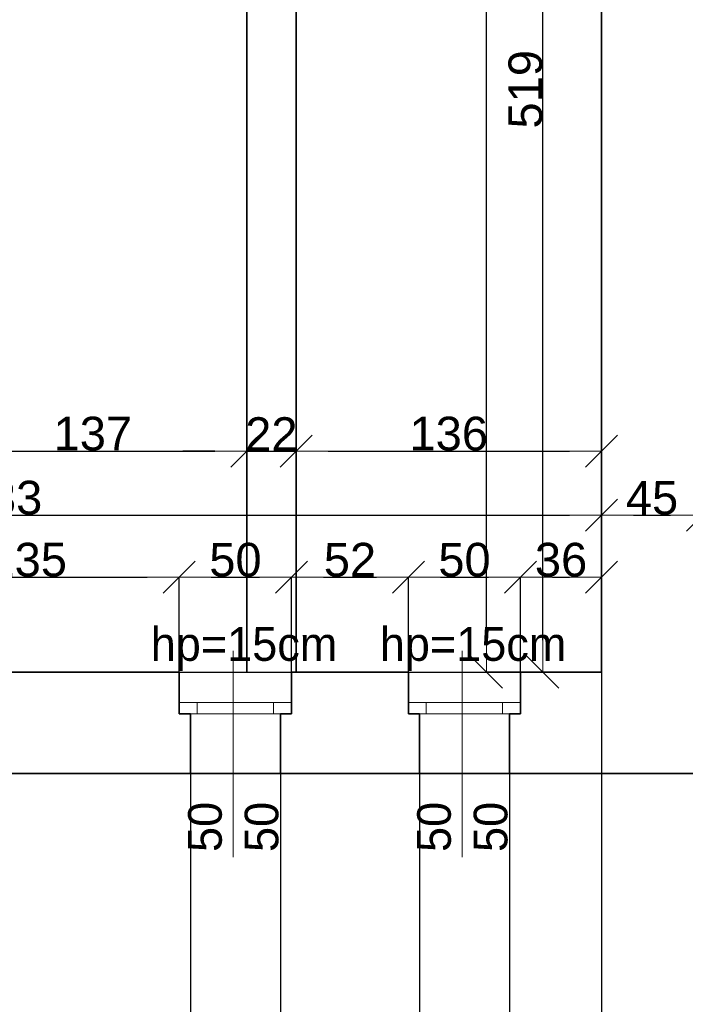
# Model space of a CAD drawing. Header units: metres. Extents: x 7506757 to 756746378, y 5735207 to 582114514.
# Tile 266 of 278: x 7692275 to 7695240, y 5925819 to 5930202. Entities that reach past the tile are written whole.
import ezdxf

# ---------------------------------------------------------------- set-up
doc = ezdxf.new("R2010")
doc.units = ezdxf.units.M
doc.header["$MEASUREMENT"] = 0
doc.header["$PDMODE"] = 2
doc.layers.get('0').update_dxf_attribs({"color": 250, "linetype": 'CONTINUOUS', "lineweight": 100, "plot": 0})
doc.layers.get('Defpoints').update_dxf_attribs({"linetype": 'CONTINUOUS'})
for name, color, linetype, lineweight in [('M_OCIANA1', 7, 'CONTINUOUS', 13), ('M_OCIANA6', 5, 'CONTINUOUS', 35), ('M_OPISY141', 7, 'CONTINUOUS', 0), ('m_umeblowanie1', 7, 'CONTINUOUS', 13), ('opis1', 7, 'CONTINUOUS', 13)]:
    doc.layers.add(name, color=color, linetype=linetype, lineweight=lineweight)
doc.layers.add('PWYMIAR', color=7, linetype='CONTINUOUS')
doc.styles.add('GENERATED_STYLE_1', font='arial.ttf')
doc.styles.add('GENERATED_STYLE_2', font='txt')
doc.dimstyles.new('GENERATED_STYLE__1', dxfattribs={"dimtxt": 150, "dimasz": 142.5, "dimexe": 0.18, "dimexo": 0, "dimgap": 0.09, "dimtad": 1, "dimdec": 0, "dimlfac": 0.1, "dimzin": 0, "dimdsep": 46, "dimtxsty": 'GENERATED_STYLE_1', "dimblk": 'ARROWHEAD_6', "dimblk1": 'ARROWHEAD_6', "dimblk2": 'ARROWHEAD_6', "dimcen": 0.09, "dimclrd": 251, "dimclre": 251, "dimclrt": 7, "dimazin": 0, "dimtfac": 1, "dimtdec": 4, "dimtmove": 0, "dimatfit": 3, "dimfxl": 0, "dimtolj": 1, "dimtzin": 0, "dimarcsym": 0})
doc.dimstyles.new('GENERATED_STYLE__2', dxfattribs={"dimtxt": 150, "dimasz": 142.5, "dimexe": 0.18, "dimexo": 0, "dimgap": 0.09, "dimtad": 1, "dimtih": 1, "dimtoh": 1, "dimdec": 0, "dimlfac": 0.1, "dimzin": 0, "dimdsep": 46, "dimtxsty": 'GENERATED_STYLE_1', "dimblk": 'ARROWHEAD_6', "dimblk1": 'ARROWHEAD_6', "dimblk2": 'ARROWHEAD_6', "dimcen": 0.09, "dimclrd": 251, "dimclre": 251, "dimclrt": 7, "dimazin": 0, "dimtfac": 1, "dimtdec": 4, "dimtmove": 0, "dimatfit": 3, "dimfxl": 0, "dimtolj": 1, "dimtzin": 0, "dimarcsym": 0})
doc.dimstyles.new('GENERATED_STYLE__4', dxfattribs={"dimtxt": 150, "dimasz": 142.5, "dimexe": 0.18, "dimexo": 0, "dimgap": 0.09, "dimtad": 1, "dimtih": 1, "dimtoh": 1, "dimdec": 0, "dimlfac": 0.1, "dimzin": 0, "dimdsep": 46, "dimtxsty": 'GENERATED_STYLE_1', "dimblk": 'ARROWHEAD_6', "dimblk1": 'ARROWHEAD_6', "dimblk2": 'ARROWHEAD_6', "dimcen": 0.09, "dimclrd": 251, "dimclre": 251, "dimclrt": 7, "dimazin": 0, "dimtfac": 1, "dimtdec": 4, "dimtmove": 2, "dimatfit": 3, "dimfxl": 0, "dimtolj": 1, "dimtzin": 0, "dimarcsym": 0})

# ---------------------------------------------------------------- blocks, each defined once
blk = doc.blocks.new('ARROWHEAD_6')
at = {"color": 0, "linetype": 'Continuous', "lineweight": 0}
for p, q in [((-0.5, -0.5), (0.5, 0.5)), ((0, 0), (-1, 0))]:
    blk.add_line(p, q, dxfattribs=at)
blk = doc.blocks.new('*D6893')
at = {"layer": 'Defpoints', "color": 0, "linetype": 'Continuous', "transparency": 16777216}
for p in [(7692986.1, 5927720.1), (7691636.1, 5927296.8), (7692986.1, 5927296.8)]:
    blk.add_point(p, dxfattribs=at)
at = {"layer": 'PWYMIAR', "color": 251, "linetype": 'Continuous', "lineweight": -2, "transparency": 16777216}
for p, q in [((7691636.1, 5927296.8), (7691636.1, 5927720.3)), ((7691778.6, 5927720.1), (7692843.6, 5927720.1)), ((7692986.1, 5927296.8), (7692986.1, 5927720.3))]:
    blk.add_line(p, q, dxfattribs=at)
at = {"layer": 'PWYMIAR', "color": 251, "linetype": 'Continuous', "lineweight": -2, "transparency": 16777216, "xscale": 142.5, "yscale": 142.5, "zscale": 142.5, "rotation": 180}
blk.add_blockref('ARROWHEAD_6', (7691636.1, 5927720.1), dxfattribs=at)
at = {"layer": 'PWYMIAR', "color": 251, "linetype": 'Continuous', "lineweight": -2, "transparency": 16777216, "xscale": 142.5, "yscale": 142.5, "zscale": 142.5}
blk.add_blockref('ARROWHEAD_6', (7692986.1, 5927720.1), dxfattribs=at)
at = {"layer": 'PWYMIAR', "color": 7, "linetype": 'Continuous', "lineweight": 13, "transparency": 16777216, "insert": (7692311.1, 5927796.9), "char_height": 150, "attachment_point": 5, "style": 'GENERATED_STYLE_1'}
blk.add_mtext('\\A1;135', dxfattribs=at)
blk = doc.blocks.new('*D6894')
at = {"layer": 'Defpoints', "color": 0, "linetype": 'Continuous', "transparency": 16777216}
for p in [(7693486.1, 5927720.1), (7692986.1, 5927296.8), (7693486.1, 5927296.8)]:
    blk.add_point(p, dxfattribs=at)
at = {"layer": 'PWYMIAR', "color": 251, "linetype": 'Continuous', "lineweight": -2, "transparency": 16777216}
for p, q in [((7692986.1, 5927296.8), (7692986.1, 5927720.3)), ((7693128.6, 5927720.1), (7693343.6, 5927720.1)), ((7693486.1, 5927296.8), (7693486.1, 5927720.3))]:
    blk.add_line(p, q, dxfattribs=at)
at = {"layer": 'PWYMIAR', "color": 251, "linetype": 'Continuous', "lineweight": -2, "transparency": 16777216, "xscale": 142.5, "yscale": 142.5, "zscale": 142.5, "rotation": 180}
blk.add_blockref('ARROWHEAD_6', (7692986.1, 5927720.1), dxfattribs=at)
at = {"layer": 'PWYMIAR', "color": 251, "linetype": 'Continuous', "lineweight": -2, "transparency": 16777216, "xscale": 142.5, "yscale": 142.5, "zscale": 142.5}
blk.add_blockref('ARROWHEAD_6', (7693486.1, 5927720.1), dxfattribs=at)
at = {"layer": 'PWYMIAR', "color": 7, "linetype": 'Continuous', "lineweight": 13, "transparency": 16777216, "insert": (7693236.1, 5927796.8), "char_height": 150, "attachment_point": 5, "style": 'GENERATED_STYLE_1'}
blk.add_mtext('\\A1;50', dxfattribs=at)
blk = doc.blocks.new('*D6895')
at = {"layer": 'Defpoints', "color": 0, "linetype": 'Continuous', "transparency": 16777216}
for p in [(7694006.1, 5927720.1), (7693486.1, 5927296.8), (7694006.1, 5927296.8)]:
    blk.add_point(p, dxfattribs=at)
at = {"layer": 'PWYMIAR', "color": 251, "linetype": 'Continuous', "lineweight": -2, "transparency": 16777216}
for p, q in [((7693486.1, 5927296.8), (7693486.1, 5927720.3)), ((7693628.6, 5927720.1), (7693863.6, 5927720.1)), ((7694006.1, 5927296.8), (7694006.1, 5927720.3))]:
    blk.add_line(p, q, dxfattribs=at)
at = {"layer": 'PWYMIAR', "color": 251, "linetype": 'Continuous', "lineweight": -2, "transparency": 16777216, "xscale": 142.5, "yscale": 142.5, "zscale": 142.5, "rotation": 180}
blk.add_blockref('ARROWHEAD_6', (7693486.1, 5927720.1), dxfattribs=at)
at = {"layer": 'PWYMIAR', "color": 251, "linetype": 'Continuous', "lineweight": -2, "transparency": 16777216, "xscale": 142.5, "yscale": 142.5, "zscale": 142.5}
blk.add_blockref('ARROWHEAD_6', (7694006.1, 5927720.1), dxfattribs=at)
at = {"layer": 'PWYMIAR', "color": 7, "linetype": 'Continuous', "lineweight": 13, "transparency": 16777216, "insert": (7693746.1, 5927796.8), "char_height": 150, "attachment_point": 5, "style": 'GENERATED_STYLE_1'}
blk.add_mtext('\\A1;52', dxfattribs=at)
blk = doc.blocks.new('*D6896')
at = {"layer": 'Defpoints', "color": 0, "linetype": 'Continuous', "transparency": 16777216}
for p in [(7694506.1, 5927720.1), (7694006.1, 5927296.8), (7694506.1, 5927296.8)]:
    blk.add_point(p, dxfattribs=at)
at = {"layer": 'PWYMIAR', "color": 251, "linetype": 'Continuous', "lineweight": -2, "transparency": 16777216}
for p, q in [((7694006.1, 5927296.8), (7694006.1, 5927720.3)), ((7694148.6, 5927720.1), (7694363.6, 5927720.1)), ((7694506.1, 5927296.8), (7694506.1, 5927720.3))]:
    blk.add_line(p, q, dxfattribs=at)
at = {"layer": 'PWYMIAR', "color": 251, "linetype": 'Continuous', "lineweight": -2, "transparency": 16777216, "xscale": 142.5, "yscale": 142.5, "zscale": 142.5, "rotation": 180}
blk.add_blockref('ARROWHEAD_6', (7694006.1, 5927720.1), dxfattribs=at)
at = {"layer": 'PWYMIAR', "color": 251, "linetype": 'Continuous', "lineweight": -2, "transparency": 16777216, "xscale": 142.5, "yscale": 142.5, "zscale": 142.5}
blk.add_blockref('ARROWHEAD_6', (7694506.1, 5927720.1), dxfattribs=at)
at = {"layer": 'PWYMIAR', "color": 7, "linetype": 'Continuous', "lineweight": 13, "transparency": 16777216, "insert": (7694256.1, 5927796.8), "char_height": 150, "attachment_point": 5, "style": 'GENERATED_STYLE_1'}
blk.add_mtext('\\A1;50', dxfattribs=at)
blk = doc.blocks.new('*D6897')
at = {"layer": 'Defpoints', "color": 0, "linetype": 'Continuous', "transparency": 16777216}
for p in [(7694866.1, 5927720.1), (7694506.1, 5927296.8), (7694866.1, 5927296.8)]:
    blk.add_point(p, dxfattribs=at)
at = {"layer": 'PWYMIAR', "color": 251, "linetype": 'Continuous', "lineweight": -2, "transparency": 16777216}
for p, q in [((7694506.1, 5927296.8), (7694506.1, 5927720.3)), ((7694648.6, 5927720.1), (7694723.6, 5927720.1)), ((7694866.1, 5927296.8), (7694866.1, 5927720.3))]:
    blk.add_line(p, q, dxfattribs=at)
at = {"layer": 'PWYMIAR', "color": 251, "linetype": 'Continuous', "lineweight": -2, "transparency": 16777216, "xscale": 142.5, "yscale": 142.5, "zscale": 142.5, "rotation": 180}
blk.add_blockref('ARROWHEAD_6', (7694506.1, 5927720.1), dxfattribs=at)
at = {"layer": 'PWYMIAR', "color": 251, "linetype": 'Continuous', "lineweight": -2, "transparency": 16777216, "xscale": 142.5, "yscale": 142.5, "zscale": 142.5}
blk.add_blockref('ARROWHEAD_6', (7694866.1, 5927720.1), dxfattribs=at)
at = {"layer": 'PWYMIAR', "color": 7, "linetype": 'Continuous', "lineweight": 13, "transparency": 16777216, "insert": (7694686.1, 5927796.9), "char_height": 150, "attachment_point": 5, "style": 'GENERATED_STYLE_1'}
blk.add_mtext('\\A1;36', dxfattribs=at)
blk = doc.blocks.new('*D6912')
at = {"layer": 'Defpoints', "color": 0, "linetype": 'Continuous', "transparency": 16777216}
for p in [(7694866.1, 5927996.4), (7689536.1, 5927296.8), (7694866.1, 5927296.8)]:
    blk.add_point(p, dxfattribs=at)
at = {"layer": 'PWYMIAR', "color": 251, "linetype": 'Continuous', "lineweight": -2, "transparency": 16777216}
for p, q in [((7689536.1, 5927296.8), (7689536.1, 5927996.6)), ((7689678.6, 5927996.4), (7694723.6, 5927996.4)), ((7694866.1, 5927296.8), (7694866.1, 5927996.6))]:
    blk.add_line(p, q, dxfattribs=at)
at = {"layer": 'PWYMIAR', "color": 251, "linetype": 'Continuous', "lineweight": -2, "transparency": 16777216, "xscale": 142.5, "yscale": 142.5, "zscale": 142.5, "rotation": 180}
blk.add_blockref('ARROWHEAD_6', (7689536.1, 5927996.4), dxfattribs=at)
at = {"layer": 'PWYMIAR', "color": 251, "linetype": 'Continuous', "lineweight": -2, "transparency": 16777216, "xscale": 142.5, "yscale": 142.5, "zscale": 142.5}
blk.add_blockref('ARROWHEAD_6', (7694866.1, 5927996.4), dxfattribs=at)
at = {"layer": 'PWYMIAR', "color": 7, "linetype": 'Continuous', "lineweight": 13, "transparency": 16777216, "insert": (7692201.1, 5928073.1), "char_height": 150, "attachment_point": 5, "style": 'GENERATED_STYLE_1'}
blk.add_mtext('\\A1;533', dxfattribs=at)
blk = doc.blocks.new('*D6913')
at = {"layer": 'Defpoints', "color": 0, "linetype": 'Continuous', "transparency": 16777216}
for p in [(7695316.1, 5927996.4), (7694866.1, 5927296.8), (7695316.1, 5927296.8)]:
    blk.add_point(p, dxfattribs=at)
at = {"layer": 'PWYMIAR', "color": 251, "linetype": 'Continuous', "lineweight": -2, "transparency": 16777216}
for p, q in [((7694866.1, 5927296.8), (7694866.1, 5927996.6)), ((7695008.6, 5927996.4), (7695173.6, 5927996.4)), ((7695316.1, 5927296.8), (7695316.1, 5927996.6))]:
    blk.add_line(p, q, dxfattribs=at)
at = {"layer": 'PWYMIAR', "color": 251, "linetype": 'Continuous', "lineweight": -2, "transparency": 16777216, "xscale": 142.5, "yscale": 142.5, "zscale": 142.5, "rotation": 180}
blk.add_blockref('ARROWHEAD_6', (7694866.1, 5927996.4), dxfattribs=at)
at = {"layer": 'PWYMIAR', "color": 251, "linetype": 'Continuous', "lineweight": -2, "transparency": 16777216, "xscale": 142.5, "yscale": 142.5, "zscale": 142.5}
blk.add_blockref('ARROWHEAD_6', (7695316.1, 5927996.4), dxfattribs=at)
at = {"layer": 'PWYMIAR', "color": 7, "linetype": 'Continuous', "lineweight": 13, "transparency": 16777216, "insert": (7695091.1, 5928072.7), "char_height": 150, "attachment_point": 5, "style": 'GENERATED_STYLE_1'}
blk.add_mtext('\\A1;45', dxfattribs=at)
blk = doc.blocks.new('*D6914')
at = {"layer": 'Defpoints', "color": 0, "linetype": 'Continuous', "transparency": 16777216}
for p in [(7694604.7, 5932486.8), (7694866.1, 5932486.8), (7689536.1, 5927296.8)]:
    blk.add_point(p, dxfattribs=at)
at = {"layer": 'PWYMIAR', "color": 251, "linetype": 'Continuous', "lineweight": -2, "transparency": 16777216}
for p, q in [((7694866.1, 5932486.8), (7694604.5, 5932486.8)), ((7694604.7, 5927439.3), (7694604.7, 5932344.3)), ((7689536.1, 5927296.8), (7694604.9, 5927296.8))]:
    blk.add_line(p, q, dxfattribs=at)
at = {"layer": 'PWYMIAR', "color": 251, "linetype": 'Continuous', "lineweight": -2, "transparency": 16777216, "xscale": 142.5, "yscale": 142.5, "zscale": 142.5}
for p, rotation in [((7694604.7, 5932486.8), 90), ((7694604.7, 5927296.8), 270)]:
    blk.add_blockref('ARROWHEAD_6', p, dxfattribs=dict(at, rotation=rotation))
at = {"layer": 'PWYMIAR', "color": 7, "linetype": 'Continuous', "lineweight": 13, "transparency": 16777216, "insert": (7694528, 5929891.8), "char_height": 150, "attachment_point": 5, "rotation": 90, "style": 'GENERATED_STYLE_1'}
blk.add_mtext('\\A1;519', dxfattribs=at)
blk = doc.blocks.new('*D6920')
at = {"layer": 'Defpoints', "color": 0, "linetype": 'Continuous', "transparency": 16777216}
for p in [(7694353.6, 5934286.8), (7694866.1, 5934286.8), (7694866.1, 5927296.8)]:
    blk.add_point(p, dxfattribs=at)
at = {"layer": 'PWYMIAR', "color": 251, "linetype": 'Continuous', "lineweight": -2, "transparency": 16777216}
for p, q in [((7694866.1, 5934286.8), (7694353.4, 5934286.8)), ((7694353.6, 5927439.3), (7694353.6, 5934144.3)), ((7694866.1, 5927296.8), (7694353.4, 5927296.8))]:
    blk.add_line(p, q, dxfattribs=at)
at = {"layer": 'PWYMIAR', "color": 251, "linetype": 'Continuous', "lineweight": -2, "transparency": 16777216, "xscale": 142.5, "yscale": 142.5, "zscale": 142.5}
for p, rotation in [((7694353.6, 5934286.8), 90), ((7694353.6, 5927296.8), 270)]:
    blk.add_blockref('ARROWHEAD_6', p, dxfattribs=dict(at, rotation=rotation))
at = {"layer": 'PWYMIAR', "color": 7, "linetype": 'Continuous', "lineweight": 13, "transparency": 16777216, "insert": (7694276.9, 5930791.8), "char_height": 150, "attachment_point": 5, "rotation": 90, "style": 'GENERATED_STYLE_1'}
blk.add_mtext('\\A1;699', dxfattribs=at)
blk = doc.blocks.new('*D6940')
at = {"layer": 'Defpoints', "color": 0, "linetype": 'Continuous', "transparency": 16777216}
for p in [(7693286.1, 5928281.5), (7691916.1, 5927296.8), (7693286.1, 5927296.8)]:
    blk.add_point(p, dxfattribs=at)
at = {"layer": 'PWYMIAR', "color": 251, "linetype": 'Continuous', "lineweight": -2, "transparency": 16777216}
for p, q in [((7691916.1, 5927296.8), (7691916.1, 5928281.7)), ((7692058.6, 5928281.5), (7693143.6, 5928281.5)), ((7693286.1, 5927296.8), (7693286.1, 5928281.7))]:
    blk.add_line(p, q, dxfattribs=at)
at = {"layer": 'PWYMIAR', "color": 251, "linetype": 'Continuous', "lineweight": -2, "transparency": 16777216, "xscale": 142.5, "yscale": 142.5, "zscale": 142.5, "rotation": 180}
blk.add_blockref('ARROWHEAD_6', (7691916.1, 5928281.5), dxfattribs=at)
at = {"layer": 'PWYMIAR', "color": 251, "linetype": 'Continuous', "lineweight": -2, "transparency": 16777216, "xscale": 142.5, "yscale": 142.5, "zscale": 142.5}
blk.add_blockref('ARROWHEAD_6', (7693286.1, 5928281.5), dxfattribs=at)
at = {"layer": 'PWYMIAR', "color": 7, "linetype": 'Continuous', "lineweight": 13, "transparency": 16777216, "insert": (7692601.1, 5928358.2), "char_height": 150, "attachment_point": 5, "style": 'GENERATED_STYLE_1'}
blk.add_mtext('\\A1;137', dxfattribs=at)
blk = doc.blocks.new('*D6941')
at = {"layer": 'Defpoints', "color": 0, "linetype": 'Continuous', "transparency": 16777216}
for p in [(7693506.1, 5928281.5), (7693286.1, 5927296.8), (7693506.1, 5927296.8)]:
    blk.add_point(p, dxfattribs=at)
at = {"layer": 'PWYMIAR', "color": 251, "linetype": 'Continuous', "lineweight": -2, "transparency": 16777216}
for p, q in [((7693143.6, 5928281.5), (7693001.1, 5928281.5)), ((7693286.1, 5927296.8), (7693286.1, 5928281.7)), ((7693286.1, 5928281.5), (7693506.1, 5928281.5)), ((7693506.1, 5927296.8), (7693506.1, 5928281.7)), ((7693648.6, 5928281.5), (7693791.1, 5928281.5))]:
    blk.add_line(p, q, dxfattribs=at)
at = {"layer": 'PWYMIAR', "color": 251, "linetype": 'Continuous', "lineweight": -2, "transparency": 16777216, "xscale": 142.5, "yscale": 142.5, "zscale": 142.5}
blk.add_blockref('ARROWHEAD_6', (7693286.1, 5928281.5), dxfattribs=at)
at = {"layer": 'PWYMIAR', "color": 251, "linetype": 'Continuous', "lineweight": -2, "transparency": 16777216, "xscale": 142.5, "yscale": 142.5, "zscale": 142.5, "rotation": 180}
blk.add_blockref('ARROWHEAD_6', (7693506.1, 5928281.5), dxfattribs=at)
at = {"layer": 'PWYMIAR', "color": 7, "linetype": 'Continuous', "lineweight": 13, "transparency": 16777216, "insert": (7693396.1, 5928356.9), "char_height": 150, "attachment_point": 5, "style": 'GENERATED_STYLE_1'}
blk.add_mtext('\\A1;22', dxfattribs=at)
blk = doc.blocks.new('*D6942')
at = {"layer": 'Defpoints', "color": 0, "linetype": 'Continuous', "transparency": 16777216}
for p in [(7694866.1, 5928281.5), (7693506.1, 5927296.8), (7694866.1, 5927296.8)]:
    blk.add_point(p, dxfattribs=at)
at = {"layer": 'PWYMIAR', "color": 251, "linetype": 'Continuous', "lineweight": -2, "transparency": 16777216}
for p, q in [((7693506.1, 5927296.8), (7693506.1, 5928281.7)), ((7693648.6, 5928281.5), (7694723.6, 5928281.5)), ((7694866.1, 5927296.8), (7694866.1, 5928281.7))]:
    blk.add_line(p, q, dxfattribs=at)
at = {"layer": 'PWYMIAR', "color": 251, "linetype": 'Continuous', "lineweight": -2, "transparency": 16777216, "xscale": 142.5, "yscale": 142.5, "zscale": 142.5, "rotation": 180}
blk.add_blockref('ARROWHEAD_6', (7693506.1, 5928281.5), dxfattribs=at)
at = {"layer": 'PWYMIAR', "color": 251, "linetype": 'Continuous', "lineweight": -2, "transparency": 16777216, "xscale": 142.5, "yscale": 142.5, "zscale": 142.5}
blk.add_blockref('ARROWHEAD_6', (7694866.1, 5928281.5), dxfattribs=at)
at = {"layer": 'PWYMIAR', "color": 7, "linetype": 'Continuous', "lineweight": 13, "transparency": 16777216, "insert": (7694186.1, 5928358.2), "char_height": 150, "attachment_point": 5, "style": 'GENERATED_STYLE_1'}
blk.add_mtext('\\A1;136', dxfattribs=at)
blk = doc.blocks.new('*D6949')
at = {"layer": 'Defpoints', "color": 0, "linetype": 'Continuous', "transparency": 16777216}
for p in [(7691586.1, 5926846.8), (7693036.1, 5926846.8), (7693036.1, 5922285.5)]:
    blk.add_point(p, dxfattribs=at)
at = {"layer": 'PWYMIAR', "color": 251, "linetype": 'Continuous', "lineweight": -2, "transparency": 16777216}
for p, q in [((7691586.1, 5926846.8), (7691586.1, 5922285.3)), ((7693036.1, 5926846.8), (7693036.1, 5922285.3)), ((7691728.6, 5922285.5), (7692893.6, 5922285.5))]:
    blk.add_line(p, q, dxfattribs=at)
at = {"layer": 'PWYMIAR', "color": 251, "linetype": 'Continuous', "lineweight": -2, "transparency": 16777216, "xscale": 142.5, "yscale": 142.5, "zscale": 142.5, "rotation": 180}
blk.add_blockref('ARROWHEAD_6', (7691586.1, 5922285.5), dxfattribs=at)
at = {"layer": 'PWYMIAR', "color": 251, "linetype": 'Continuous', "lineweight": -2, "transparency": 16777216, "xscale": 142.5, "yscale": 142.5, "zscale": 142.5}
blk.add_blockref('ARROWHEAD_6', (7693036.1, 5922285.5), dxfattribs=at)
at = {"layer": 'PWYMIAR', "color": 7, "linetype": 'Continuous', "lineweight": 13, "transparency": 16777216, "insert": (7692311.1, 5922362.1), "char_height": 150, "attachment_point": 5, "style": 'GENERATED_STYLE_1'}
blk.add_mtext('\\A1;145', dxfattribs=at)
blk = doc.blocks.new('*D6950')
at = {"layer": 'Defpoints', "color": 0, "linetype": 'Continuous', "transparency": 16777216}
for p in [(7693036.1, 5926846.8), (7693436.1, 5926846.8), (7693436.1, 5922285.5)]:
    blk.add_point(p, dxfattribs=at)
at = {"layer": 'PWYMIAR', "color": 251, "linetype": 'Continuous', "lineweight": -2, "transparency": 16777216}
for p, q in [((7693036.1, 5926846.8), (7693036.1, 5922285.3)), ((7693436.1, 5926846.8), (7693436.1, 5922285.3)), ((7693178.6, 5922285.5), (7693293.6, 5922285.5))]:
    blk.add_line(p, q, dxfattribs=at)
at = {"layer": 'PWYMIAR', "color": 251, "linetype": 'Continuous', "lineweight": -2, "transparency": 16777216, "xscale": 142.5, "yscale": 142.5, "zscale": 142.5, "rotation": 180}
blk.add_blockref('ARROWHEAD_6', (7693036.1, 5922285.5), dxfattribs=at)
at = {"layer": 'PWYMIAR', "color": 251, "linetype": 'Continuous', "lineweight": -2, "transparency": 16777216, "xscale": 142.5, "yscale": 142.5, "zscale": 142.5}
blk.add_blockref('ARROWHEAD_6', (7693436.1, 5922285.5), dxfattribs=at)
at = {"layer": 'PWYMIAR', "color": 7, "linetype": 'Continuous', "lineweight": 13, "transparency": 16777216, "insert": (7693236.1, 5922362.1), "char_height": 150, "attachment_point": 5, "style": 'GENERATED_STYLE_1'}
blk.add_mtext('\\A1;40', dxfattribs=at)
blk = doc.blocks.new('*D6951')
at = {"layer": 'Defpoints', "color": 0, "linetype": 'Continuous', "transparency": 16777216}
for p in [(7693436.1, 5926846.8), (7694056.1, 5926846.8), (7694056.1, 5922285.5)]:
    blk.add_point(p, dxfattribs=at)
at = {"layer": 'PWYMIAR', "color": 251, "linetype": 'Continuous', "lineweight": -2, "transparency": 16777216}
for p, q in [((7693436.1, 5926846.8), (7693436.1, 5922285.3)), ((7694056.1, 5926846.8), (7694056.1, 5922285.3)), ((7693578.6, 5922285.5), (7693913.6, 5922285.5))]:
    blk.add_line(p, q, dxfattribs=at)
at = {"layer": 'PWYMIAR', "color": 251, "linetype": 'Continuous', "lineweight": -2, "transparency": 16777216, "xscale": 142.5, "yscale": 142.5, "zscale": 142.5, "rotation": 180}
blk.add_blockref('ARROWHEAD_6', (7693436.1, 5922285.5), dxfattribs=at)
at = {"layer": 'PWYMIAR', "color": 251, "linetype": 'Continuous', "lineweight": -2, "transparency": 16777216, "xscale": 142.5, "yscale": 142.5, "zscale": 142.5}
blk.add_blockref('ARROWHEAD_6', (7694056.1, 5922285.5), dxfattribs=at)
at = {"layer": 'PWYMIAR', "color": 7, "linetype": 'Continuous', "lineweight": 13, "transparency": 16777216, "insert": (7693746.1, 5922362.1), "char_height": 150, "attachment_point": 5, "style": 'GENERATED_STYLE_1'}
blk.add_mtext('\\A1;62', dxfattribs=at)
blk = doc.blocks.new('*D6952')
at = {"layer": 'Defpoints', "color": 0, "linetype": 'Continuous', "transparency": 16777216}
for p in [(7694056.1, 5926846.8), (7694456.1, 5926846.8), (7694456.1, 5922285.5)]:
    blk.add_point(p, dxfattribs=at)
at = {"layer": 'PWYMIAR', "color": 251, "linetype": 'Continuous', "lineweight": -2, "transparency": 16777216}
for p, q in [((7694056.1, 5926846.8), (7694056.1, 5922285.3)), ((7694456.1, 5926846.8), (7694456.1, 5922285.3)), ((7694198.6, 5922285.5), (7694313.6, 5922285.5))]:
    blk.add_line(p, q, dxfattribs=at)
at = {"layer": 'PWYMIAR', "color": 251, "linetype": 'Continuous', "lineweight": -2, "transparency": 16777216, "xscale": 142.5, "yscale": 142.5, "zscale": 142.5, "rotation": 180}
blk.add_blockref('ARROWHEAD_6', (7694056.1, 5922285.5), dxfattribs=at)
at = {"layer": 'PWYMIAR', "color": 251, "linetype": 'Continuous', "lineweight": -2, "transparency": 16777216, "xscale": 142.5, "yscale": 142.5, "zscale": 142.5}
blk.add_blockref('ARROWHEAD_6', (7694456.1, 5922285.5), dxfattribs=at)
at = {"layer": 'PWYMIAR', "color": 7, "linetype": 'Continuous', "lineweight": 13, "transparency": 16777216, "insert": (7694256.1, 5922362.1), "char_height": 150, "attachment_point": 5, "style": 'GENERATED_STYLE_1'}
blk.add_mtext('\\A1;40', dxfattribs=at)
blk = doc.blocks.new('*D6953')
at = {"layer": 'Defpoints', "color": 0, "linetype": 'Continuous', "transparency": 16777216}
for p in [(7694456.1, 5926846.8), (7696126.1, 5926846.8), (7696126.1, 5922285.5)]:
    blk.add_point(p, dxfattribs=at)
at = {"layer": 'PWYMIAR', "color": 251, "linetype": 'Continuous', "lineweight": -2, "transparency": 16777216}
for p, q in [((7694456.1, 5926846.8), (7694456.1, 5922285.3)), ((7696126.1, 5926846.8), (7696126.1, 5922285.3)), ((7694598.6, 5922285.5), (7695983.6, 5922285.5))]:
    blk.add_line(p, q, dxfattribs=at)
at = {"layer": 'PWYMIAR', "color": 251, "linetype": 'Continuous', "lineweight": -2, "transparency": 16777216, "xscale": 142.5, "yscale": 142.5, "zscale": 142.5, "rotation": 180}
blk.add_blockref('ARROWHEAD_6', (7694456.1, 5922285.5), dxfattribs=at)
at = {"layer": 'PWYMIAR', "color": 251, "linetype": 'Continuous', "lineweight": -2, "transparency": 16777216, "xscale": 142.5, "yscale": 142.5, "zscale": 142.5}
blk.add_blockref('ARROWHEAD_6', (7696126.1, 5922285.5), dxfattribs=at)
at = {"layer": 'PWYMIAR', "color": 7, "linetype": 'Continuous', "lineweight": 13, "transparency": 16777216, "insert": (7695291.1, 5922362.1), "char_height": 150, "attachment_point": 5, "style": 'GENERATED_STYLE_1'}
blk.add_mtext('\\A1;167', dxfattribs=at)
blk = doc.blocks.new('*D6969')
at = {"layer": 'Defpoints', "color": 0, "linetype": 'Continuous', "transparency": 16777216}
for p in [(7689536.1, 5927296.8), (7694866.1, 5927296.8), (7694866.1, 5921896.3)]:
    blk.add_point(p, dxfattribs=at)
at = {"layer": 'PWYMIAR', "color": 251, "linetype": 'Continuous', "lineweight": -2, "transparency": 16777216}
for p, q in [((7689536.1, 5927296.8), (7689536.1, 5921896.1)), ((7694866.1, 5927296.8), (7694866.1, 5921896.1)), ((7689678.6, 5921896.3), (7694723.6, 5921896.3))]:
    blk.add_line(p, q, dxfattribs=at)
at = {"layer": 'PWYMIAR', "color": 251, "linetype": 'Continuous', "lineweight": -2, "transparency": 16777216, "xscale": 142.5, "yscale": 142.5, "zscale": 142.5, "rotation": 180}
blk.add_blockref('ARROWHEAD_6', (7689536.1, 5921896.3), dxfattribs=at)
at = {"layer": 'PWYMIAR', "color": 251, "linetype": 'Continuous', "lineweight": -2, "transparency": 16777216, "xscale": 142.5, "yscale": 142.5, "zscale": 142.5}
blk.add_blockref('ARROWHEAD_6', (7694866.1, 5921896.3), dxfattribs=at)
at = {"layer": 'PWYMIAR', "color": 7, "linetype": 'Continuous', "lineweight": 13, "transparency": 16777216, "insert": (7692201.1, 5921973), "char_height": 150, "attachment_point": 5, "style": 'GENERATED_STYLE_1'}
blk.add_mtext('\\A1;533', dxfattribs=at)
blk = doc.blocks.new('*D6970')
at = {"layer": 'Defpoints', "color": 0, "linetype": 'Continuous', "transparency": 16777216}
for p in [(7694866.1, 5927296.8), (7695316.1, 5927296.8), (7695316.1, 5921896.3)]:
    blk.add_point(p, dxfattribs=at)
at = {"layer": 'PWYMIAR', "color": 251, "linetype": 'Continuous', "lineweight": -2, "transparency": 16777216}
for p, q in [((7694866.1, 5927296.8), (7694866.1, 5921896.1)), ((7695316.1, 5927296.8), (7695316.1, 5921896.1)), ((7695008.6, 5921896.3), (7695173.6, 5921896.3))]:
    blk.add_line(p, q, dxfattribs=at)
at = {"layer": 'PWYMIAR', "color": 251, "linetype": 'Continuous', "lineweight": -2, "transparency": 16777216, "xscale": 142.5, "yscale": 142.5, "zscale": 142.5, "rotation": 180}
blk.add_blockref('ARROWHEAD_6', (7694866.1, 5921896.3), dxfattribs=at)
at = {"layer": 'PWYMIAR', "color": 251, "linetype": 'Continuous', "lineweight": -2, "transparency": 16777216, "xscale": 142.5, "yscale": 142.5, "zscale": 142.5}
blk.add_blockref('ARROWHEAD_6', (7695316.1, 5921896.3), dxfattribs=at)
at = {"layer": 'PWYMIAR', "color": 7, "linetype": 'Continuous', "lineweight": 13, "transparency": 16777216, "insert": (7695091.1, 5921972.7), "char_height": 150, "attachment_point": 5, "style": 'GENERATED_STYLE_1'}
blk.add_mtext('\\A1;45', dxfattribs=at)
blk = doc.blocks.new('*D6977')
at = {"layer": 'Defpoints', "color": 0, "linetype": 'Continuous', "transparency": 16777216}
for p in [(7703876.1, 5926846.8), (7689686.1, 5924316.8), (7703876.1, 5921507.1)]:
    blk.add_point(p, dxfattribs=at)
at = {"layer": 'PWYMIAR', "color": 251, "linetype": 'Continuous', "lineweight": -2, "transparency": 16777216}
for p, q in [((7703876.1, 5926846.8), (7703876.1, 5921506.9)), ((7689686.1, 5924316.8), (7689686.1, 5921506.9)), ((7689828.6, 5921507.1), (7703733.6, 5921507.1))]:
    blk.add_line(p, q, dxfattribs=at)
at = {"layer": 'PWYMIAR', "color": 251, "linetype": 'Continuous', "lineweight": -2, "transparency": 16777216, "xscale": 142.5, "yscale": 142.5, "zscale": 142.5, "rotation": 180}
blk.add_blockref('ARROWHEAD_6', (7689686.1, 5921507.1), dxfattribs=at)
at = {"layer": 'PWYMIAR', "color": 251, "linetype": 'Continuous', "lineweight": -2, "transparency": 16777216, "xscale": 142.5, "yscale": 142.5, "zscale": 142.5}
blk.add_blockref('ARROWHEAD_6', (7703876.1, 5921507.1), dxfattribs=at)
at = {"layer": 'PWYMIAR', "color": 7, "linetype": 'Continuous', "lineweight": 13, "transparency": 16777216, "insert": (7696781.1, 5921583.8), "char_height": 150, "attachment_point": 5, "style": 'GENERATED_STYLE_1'}
blk.add_mtext('\\A1;1419', dxfattribs=at)

msp = doc.modelspace()

# ---------------------------------------------------------------- linework, layer by layer
at = {"layer": 'M_OCIANA1', "linetype": 'Continuous'}
msp.add_line((7689086.1, 5926846.8), (7704616.1, 5926846.8), dxfattribs=at)
at = {"layer": 'M_OCIANA6', "linetype": 'Continuous'}
for p, q in [((7694866.1, 5932486.8), (7694866.1, 5927296.8)), ((7692986.1, 5927296.8), (7691636.1, 5927296.8)), ((7692986.1, 5927111.8), (7692986.1, 5927296.8)), ((7694006.1, 5927296.8), (7693486.1, 5927296.8)), ((7693486.1, 5927111.8), (7693486.1, 5927296.8)), ((7694006.1, 5927111.8), (7694006.1, 5927296.8)), ((7694866.1, 5927296.8), (7694496.1, 5927296.8)), ((7694506.1, 5927111.8), (7694506.1, 5927296.8)), ((7692986.1, 5927111.8), (7693036.1, 5927111.8)), ((7693036.1, 5927111.8), (7693036.1, 5926846.8)), ((7693486.1, 5927111.8), (7693436.1, 5927111.8)), ((7693436.1, 5927111.8), (7693436.1, 5926846.8)), ((7694006.1, 5927111.8), (7694056.1, 5927111.8)), ((7694056.1, 5927111.8), (7694056.1, 5926846.8)), ((7694506.1, 5927111.8), (7694456.1, 5927111.8)), ((7694456.1, 5927111.8), (7694456.1, 5926846.8)), ((7689686.1, 5926846.8), (7703876.1, 5926846.8)), ((7691586.1, 5926846.8), (7693036.1, 5926846.8)), ((7693436.1, 5926846.8), (7694056.1, 5926846.8)), ((7694456.1, 5926846.8), (7696126.1, 5926846.8))]:
    msp.add_line(p, q, dxfattribs=at)
at = {"layer": 'M_OCIANA6'}
for p, q in [((7693506.1, 5932141.2), (7693506.1, 5927296.8)), ((7693286.1, 5931852.7), (7693286.1, 5927296.8))]:
    msp.add_line(p, q, dxfattribs=at)
at = {"layer": 'M_OPISY141', "linetype": 'Continuous'}
for p, q in [((7693226.1, 5926473.6), (7693226.1, 5927391.9)), ((7694246.1, 5926473.6), (7694246.1, 5927391.9))]:
    msp.add_line(p, q, dxfattribs=at)
at = {"layer": 'm_umeblowanie1', "linetype": 'Continuous'}
for p, q in [((7692986.1, 5927296.8), (7693486.1, 5927296.8)), ((7694006.1, 5927296.8), (7694506.1, 5927296.8)), ((7692986.1, 5927161.8), (7693486.1, 5927161.8)), ((7693066.1, 5927111.8), (7693066.1, 5927161.8)), ((7693406.1, 5927111.8), (7693406.1, 5927161.8)), ((7694006.1, 5927161.8), (7694506.1, 5927161.8)), ((7694086.1, 5927111.8), (7694086.1, 5927161.8)), ((7694426.1, 5927111.8), (7694426.1, 5927161.8)), ((7693036.1, 5927111.8), (7693436.1, 5927111.8)), ((7694056.1, 5927111.8), (7694456.1, 5927111.8)), ((7693036.1, 5926846.8), (7693436.1, 5926846.8)), ((7694056.1, 5926846.8), (7694456.1, 5926846.8))]:
    msp.add_line(p, q, dxfattribs=at)

# ---------------------------------------------------------------- texts
at = {"layer": 'opis1', "linetype": 'Continuous', "char_height": 150, "attachment_point": 3, "style": 'GENERATED_STYLE_2'}
for insert in [(7693689.6, 5927497.6), (7694709.6, 5927497.6)]:
    msp.add_mtext('{hp=15cm}', dxfattribs=dict(at, insert=insert))
at = {"layer": 'opis1', "linetype": 'Continuous', "char_height": 150, "width": 349.992, "attachment_point": 1, "rotation": 90, "line_spacing_factor": 1.007581, "style": 'GENERATED_STYLE_2'}
for insert in [(7693025.3, 5926496.8), (7694045.3, 5926496.8)]:
    msp.add_mtext('{50\\P50}', dxfattribs=dict(at, insert=insert))

# ---------------------------------------------------------------- dimensions: what is measured, and where the dimension line sits
at = {"layer": 'PWYMIAR', "color": 251, "linetype": 'Continuous', "lineweight": 13}
for base, p1, p2, picture, middle in [((7694353.6, 5934286.8), (7694866.1, 5927296.8), (7694866.1, 5934286.8), '*D6920', (7694276.9, 5930791.8)), ((7694604.7, 5932486.8), (7689536.1, 5927296.8), (7694866.1, 5932486.8), '*D6914', (7694528, 5929891.8))]:
    dim = msp.add_linear_dim(base=base, p1=p1, p2=p2, angle=90, dimstyle='GENERATED_STYLE__1', dxfattribs=at)
    dim.commit()
    dim.dimension.update_dxf_attribs({"geometry": picture, "text_midpoint": middle})
for base, p1, p2, dimstyle, picture, middle in [((7693286.1, 5928281.5), (7691916.1, 5927296.8), (7693286.1, 5927296.8), 'GENERATED_STYLE__2', '*D6940', (7692601.1, 5928358.2)), ((7693506.1, 5928281.5), (7693286.1, 5927296.8), (7693506.1, 5927296.8), 'GENERATED_STYLE__4', '*D6941', (7693396.1, 5928356.9)), ((7694866.1, 5928281.5), (7693506.1, 5927296.8), (7694866.1, 5927296.8), 'GENERATED_STYLE__2', '*D6942', (7694186.1, 5928358.2)), ((7694866.1, 5927996.4), (7689536.1, 5927296.8), (7694866.1, 5927296.8), 'GENERATED_STYLE__2', '*D6912', (7692201.1, 5928073.1)), ((7695316.1, 5927996.4), (7694866.1, 5927296.8), (7695316.1, 5927296.8), 'GENERATED_STYLE__2', '*D6913', (7695091.1, 5928072.7)), ((7692986.1, 5927720.1), (7691636.1, 5927296.8), (7692986.1, 5927296.8), 'GENERATED_STYLE__2', '*D6893', (7692311.1, 5927796.9)), ((7693486.1, 5927720.1), (7692986.1, 5927296.8), (7693486.1, 5927296.8), 'GENERATED_STYLE__2', '*D6894', (7693236.1, 5927796.8)), ((7694006.1, 5927720.1), (7693486.1, 5927296.8), (7694006.1, 5927296.8), 'GENERATED_STYLE__2', '*D6895', (7693746.1, 5927796.8)), ((7694506.1, 5927720.1), (7694006.1, 5927296.8), (7694506.1, 5927296.8), 'GENERATED_STYLE__2', '*D6896', (7694256.1, 5927796.8)), ((7694866.1, 5927720.1), (7694506.1, 5927296.8), (7694866.1, 5927296.8), 'GENERATED_STYLE__4', '*D6897', (7694686.1, 5927796.9)), ((7694866.1, 5921896.3), (7689536.1, 5927296.8), (7694866.1, 5927296.8), 'GENERATED_STYLE__2', '*D6969', (7692201.1, 5921973)), ((7695316.1, 5921896.3), (7694866.1, 5927296.8), (7695316.1, 5927296.8), 'GENERATED_STYLE__2', '*D6970', (7695091.1, 5921972.7)), ((7703876.1, 5921507.1), (7689686.1, 5924316.8), (7703876.1, 5926846.8), 'GENERATED_STYLE__2', '*D6977', (7696781.1, 5921583.8)), ((7693036.1, 5922285.5), (7691586.1, 5926846.8), (7693036.1, 5926846.8), 'GENERATED_STYLE__2', '*D6949', (7692311.1, 5922362.1)), ((7693436.1, 5922285.5), (7693036.1, 5926846.8), (7693436.1, 5926846.8), 'GENERATED_STYLE__2', '*D6950', (7693236.1, 5922362.1)), ((7694056.1, 5922285.5), (7693436.1, 5926846.8), (7694056.1, 5926846.8), 'GENERATED_STYLE__2', '*D6951', (7693746.1, 5922362.1)), ((7694456.1, 5922285.5), (7694056.1, 5926846.8), (7694456.1, 5926846.8), 'GENERATED_STYLE__2', '*D6952', (7694256.1, 5922362.1)), ((7696126.1, 5922285.5), (7694456.1, 5926846.8), (7696126.1, 5926846.8), 'GENERATED_STYLE__2', '*D6953', (7695291.1, 5922362.1))]:
    dim = msp.add_linear_dim(base=base, p1=p1, p2=p2, dimstyle=dimstyle, dxfattribs=at)
    dim.commit()
    dim.dimension.update_dxf_attribs({"geometry": picture, "text_midpoint": middle})

doc.saveas('drawing.dxf')
